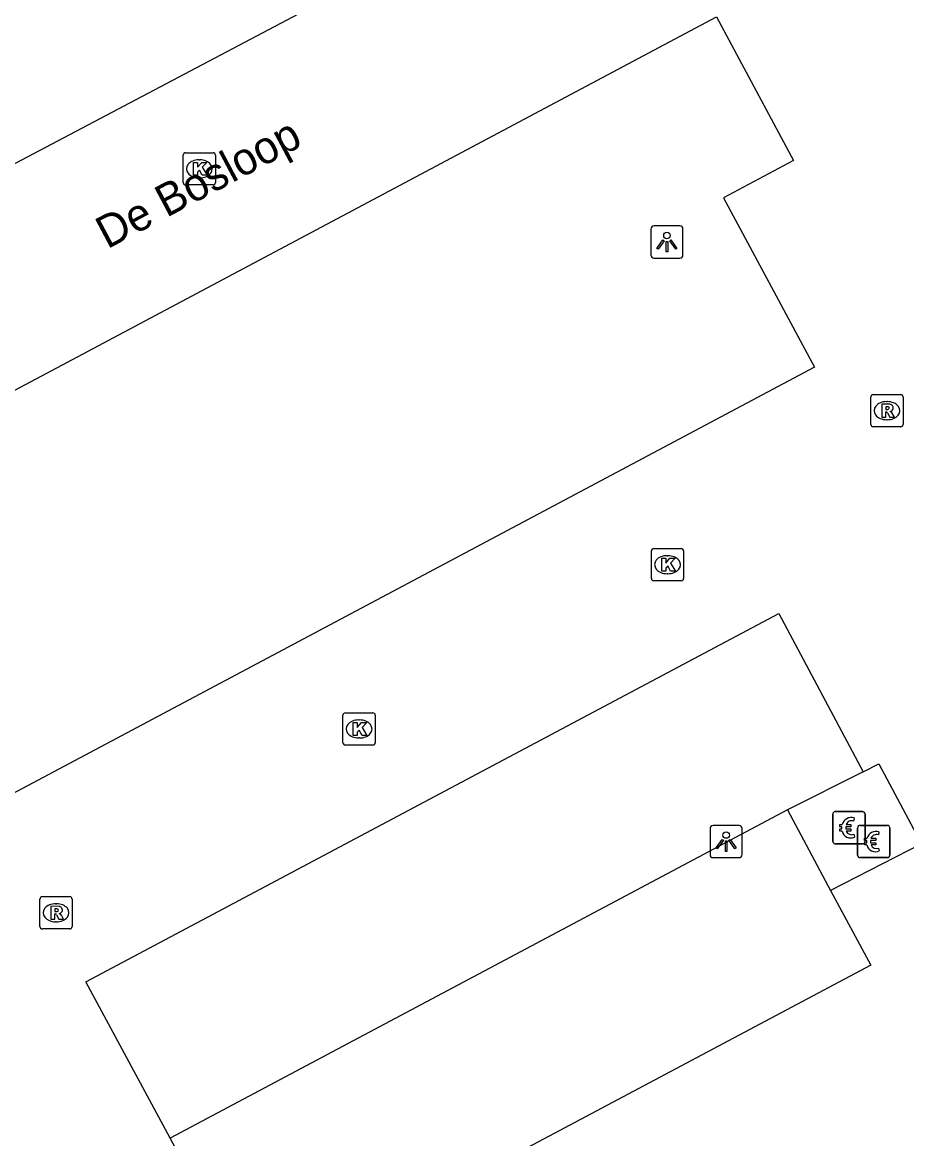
# Model space of a CAD drawing. Extents: x 161087 to 161922, y 382574 to 383873.
# Drawn here: x 161621.88 to 161649.31, y 383345.19 to 383379.81 of the extents above; entities that cross this region are included whole.
import ezdxf

# ---------------------------------------------------------------- set-up
doc = ezdxf.new("R2010")
doc.units = 0
for name, color, linetype in [('IMGEO_Betaalautomaat', 7, 'Continuous'), ('IMGEO_Kolk', 7, 'Continuous'), ('IMGEO_Lichtpunt', 7, 'Continuous'), ('IMGEO_Openbare_ruimte_label', 7, 'Continuous'), ('IMGEO_Parkeervlak_open', 7, 'Continuous'), ('IMGEO_Rijbaan_lokaal_open', 7, 'Continuous'), ('IMGEO_Rioolput', 7, 'Continuous')]:
    doc.layers.add(name, color=color, linetype=linetype)

msp = doc.modelspace()

# ---------------------------------------------------------------- linework, layer by layer
at = {"layer": 'IMGEO_Betaalautomaat'}
for p, q in [((161647.02, 383354.409), (161647.02, 383355.25)), ((161647.02, 383355.25), (161647.02, 383354.409)), ((161647.095, 383355.333), (161647.936, 383355.333)), ((161647.936, 383355.333), (161647.095, 383355.333)), ((161648.019, 383355.259), (161648.019, 383354.418)), ((161648.019, 383354.418), (161648.019, 383355.259)), ((161647.303, 383354.797), (161647.303, 383354.865)), ((161647.424, 383354.865), (161647.424, 383354.797)), ((161647.682, 383355.138), (161647.665, 383355.038)), ((161647.789, 383353.981), (161647.789, 383354.822)), ((161647.789, 383354.822), (161647.789, 383353.981)), ((161647.864, 383354.905), (161648.705, 383354.905)), ((161648.705, 383354.905), (161647.864, 383354.905)), ((161648.788, 383354.831), (161648.788, 383353.99)), ((161648.788, 383353.99), (161648.788, 383354.831)), ((161647.669, 383354.632), (161647.691, 383354.545)), ((161648.451, 383354.71), (161648.434, 383354.61)), ((161647.945, 383354.334), (161647.104, 383354.334)), ((161647.104, 383354.334), (161647.945, 383354.334)), ((161648.072, 383354.369), (161648.072, 383354.437)), ((161648.193, 383354.437), (161648.193, 383354.369)), ((161648.438, 383354.204), (161648.46, 383354.117)), ((161648.714, 383353.906), (161647.873, 383353.906)), ((161647.873, 383353.906), (161648.714, 383353.906))]:
    msp.add_line(p, q, dxfattribs=at)
for points in [[(161647.303, 383354.865), (161647.234, 383354.865), (161647.234, 383354.934), (161647.313, 383354.934)], [(161647.435, 383354.934), (161647.582, 383354.934), (161647.582, 383354.865), (161647.424, 383354.865)], [(161647.308, 383354.728), (161647.234, 383354.728), (161647.234, 383354.797), (161647.303, 383354.797)], [(161647.424, 383354.797), (161647.582, 383354.797), (161647.582, 383354.728), (161647.438, 383354.728)], [(161648.072, 383354.437), (161648.003, 383354.437), (161648.003, 383354.506), (161648.082, 383354.506)], [(161648.204, 383354.506), (161648.351, 383354.506), (161648.351, 383354.437), (161648.193, 383354.437)], [(161648.077, 383354.3), (161648.003, 383354.3), (161648.003, 383354.369), (161648.072, 383354.369)], [(161648.193, 383354.369), (161648.351, 383354.369), (161648.351, 383354.3), (161648.207, 383354.3)]]:
    msp.add_lwpolyline(points, dxfattribs=at)
for centre, radius, start, end in [((161647.098, 383355.256), 0.0779, 92.4484, 184.2845), ((161647.098, 383355.256), 0.0779, 92.4484, 184.2845), ((161647.596, 383354.858), 0.293, 73.014, 165.0139), ((161647.942, 383355.256), 0.0779, 2.4484, 94.2845), ((161647.942, 383355.256), 0.0779, 2.4484, 94.2845), ((161647.602, 383354.871), 0.179, 69.3236, 159.5683), ((161647.867, 383354.828), 0.0779, 92.4484, 184.2845), ((161647.867, 383354.828), 0.0779, 92.4484, 184.2845), ((161648.711, 383354.828), 0.0779, 2.4484, 94.2845), ((161648.711, 383354.828), 0.0779, 2.4484, 94.2845), ((161647.569, 383354.783), 0.267, 191.8096, 297.0389), ((161647.602, 383354.798), 0.179, 202.7625, 291.8693), ((161648.365, 383354.43), 0.293, 73.014, 165.0139), ((161648.371, 383354.443), 0.179, 69.3236, 159.5683), ((161647.098, 383354.412), 0.0779, 182.4484, 274.2845), ((161647.098, 383354.412), 0.0779, 182.4484, 274.2845), ((161647.942, 383354.412), 0.0779, 272.4484, 4.2845), ((161647.942, 383354.412), 0.0779, 272.4484, 4.2845), ((161648.338, 383354.355), 0.267, 191.8096, 297.0389), ((161648.371, 383354.37), 0.179, 202.7625, 291.8693), ((161647.867, 383353.984), 0.0779, 182.4484, 274.2845), ((161647.867, 383353.984), 0.0779, 182.4484, 274.2845), ((161648.711, 383353.984), 0.0779, 272.4484, 4.2845), ((161648.711, 383353.984), 0.0779, 272.4484, 4.2845)]:
    msp.add_arc(centre, radius, start, end, dxfattribs=at)
at = {"layer": 'IMGEO_Kolk'}
for p, q in [((161626.867, 383374.841), (161626.867, 383375.693)), ((161626.942, 383375.767), (161627.794, 383375.767)), ((161627.868, 383375.693), (161627.868, 383374.841)), ((161627.355, 383375.547), (161627.38, 383375.547)), ((161627.378, 383374.987), (161627.353, 383374.987)), ((161627.794, 383374.767), (161626.942, 383374.767)), ((161641.466, 383363.491), (161642.318, 383363.491)), ((161641.391, 383362.565), (161641.391, 383363.417)), ((161641.879, 383363.271), (161641.904, 383363.271)), ((161642.392, 383363.417), (161642.392, 383362.565)), ((161642.318, 383362.491), (161641.466, 383362.491)), ((161641.902, 383362.711), (161641.877, 383362.711)), ((161631.823, 383357.471), (161631.823, 383358.323)), ((161631.898, 383358.397), (161632.75, 383358.397)), ((161632.824, 383358.323), (161632.824, 383357.471)), ((161632.311, 383358.177), (161632.336, 383358.177)), ((161632.334, 383357.617), (161632.309, 383357.617)), ((161632.75, 383357.397), (161631.898, 383357.397))]:
    msp.add_line(p, q, dxfattribs=at)
for points in [[(161626.867, 383374.841), (161626.867, 383375.693)], [(161626.942, 383375.767), (161627.794, 383375.767)], [(161627.868, 383375.693), (161627.868, 383374.841)], [(161627.188, 383375.467), (161627.311, 383375.467), (161627.311, 383375.316), (161627.441, 383375.467), (161627.605, 383375.467), (161627.459, 383375.316), (161627.612, 383375.067), (161627.46, 383375.067), (161627.375, 383375.231), (161627.311, 383375.164), (161627.311, 383375.067), (161627.188, 383375.067), (161627.188, 383375.467)], [(161627.794, 383374.767), (161626.942, 383374.767)], [(161641.466, 383363.491), (161642.318, 383363.491)], [(161641.391, 383362.565), (161641.391, 383363.417)], [(161641.712, 383363.191), (161641.835, 383363.191), (161641.835, 383363.04), (161641.965, 383363.191), (161642.129, 383363.191), (161641.983, 383363.04), (161642.136, 383362.791), (161641.984, 383362.791), (161641.899, 383362.955), (161641.835, 383362.888), (161641.835, 383362.791), (161641.712, 383362.791), (161641.712, 383363.191)], [(161642.392, 383363.417), (161642.392, 383362.565)], [(161642.318, 383362.491), (161641.466, 383362.491)], [(161631.823, 383357.471), (161631.823, 383358.323)], [(161631.898, 383358.397), (161632.75, 383358.397)], [(161632.824, 383358.323), (161632.824, 383357.471)], [(161632.144, 383358.097), (161632.267, 383358.097), (161632.267, 383357.946), (161632.397, 383358.097), (161632.561, 383358.097), (161632.415, 383357.946), (161632.568, 383357.697), (161632.416, 383357.697), (161632.331, 383357.861), (161632.267, 383357.794), (161632.267, 383357.697), (161632.144, 383357.697), (161632.144, 383358.097)], [(161632.75, 383357.397), (161631.898, 383357.397)]]:
    msp.add_lwpolyline(points, dxfattribs=at)
for centre, start, end in [((161626.944, 383375.691), 91.552, 178.448), ((161626.944, 383375.691), 91.552, 178.448), ((161627.792, 383375.691), 1.552, 88.448), ((161627.792, 383375.691), 1.552, 88.448), ((161626.944, 383374.843), 181.552, 268.448), ((161626.944, 383374.843), 181.552, 268.448), ((161627.792, 383374.843), 271.552, 358.448), ((161627.792, 383374.843), 271.552, 358.448), ((161641.468, 383363.415), 91.552, 178.448), ((161641.468, 383363.415), 91.552, 178.448), ((161642.316, 383363.415), 1.552, 88.448), ((161642.316, 383363.415), 1.552, 88.448), ((161641.468, 383362.567), 181.552, 268.448), ((161641.468, 383362.567), 181.552, 268.448), ((161642.316, 383362.567), 271.552, 358.448), ((161642.316, 383362.567), 271.552, 358.448), ((161631.9, 383358.321), 91.552, 178.448), ((161631.9, 383358.321), 91.552, 178.448), ((161632.748, 383358.321), 1.552, 88.448), ((161632.748, 383358.321), 1.552, 88.448), ((161631.9, 383357.473), 181.552, 268.448), ((161631.9, 383357.473), 181.552, 268.448), ((161632.748, 383357.473), 271.552, 358.448), ((161632.748, 383357.473), 271.552, 358.448)]:
    msp.add_arc(centre, 0.0765, start, end, dxfattribs=at)
for centre, major_axis, ratio, start_param, end_param in [((161627.354, 383375.267), (-0.387, 0.002), 0.722429, 4.712389, 7.853982), ((161627.379, 383375.267), (-0.39, 0.002), 0.717154, 1.570796, 4.712389), ((161641.878, 383362.991), (-0.387, 0.002), 0.722429, 4.712389, 7.853982), ((161641.903, 383362.991), (-0.39, 0.002), 0.717154, 1.570796, 4.712389), ((161632.31, 383357.897), (-0.387, 0.002), 0.722429, 4.712389, 7.853982), ((161632.335, 383357.897), (-0.39, 0.002), 0.717154, 1.570796, 4.712389)]:
    msp.add_ellipse(centre, major_axis=major_axis, ratio=ratio, start_param=start_param, end_param=end_param, dxfattribs=at)
at = {"layer": 'IMGEO_Lichtpunt'}
for p, q in [((161642.276, 383373.496), (161641.468, 383373.496)), ((161642.276, 383373.496), (161641.468, 383373.496)), ((161641.374, 383373.401), (161641.374, 383372.594)), ((161641.374, 383373.401), (161641.374, 383372.594)), ((161642.37, 383372.594), (161642.37, 383373.401)), ((161642.37, 383372.594), (161642.37, 383373.401)), ((161641.468, 383372.5), (161642.276, 383372.5)), ((161641.468, 383372.5), (161642.276, 383372.5)), ((161643.212, 383354.808), (161643.212, 383354.001)), ((161643.212, 383354.808), (161643.212, 383354.001)), ((161644.114, 383354.903), (161643.306, 383354.903)), ((161644.114, 383354.903), (161643.306, 383354.903)), ((161644.208, 383354.001), (161644.208, 383354.808)), ((161644.208, 383354.001), (161644.208, 383354.808)), ((161643.306, 383353.907), (161644.114, 383353.907)), ((161643.306, 383353.907), (161644.114, 383353.907))]:
    msp.add_line(p, q, dxfattribs=at)
for points in [[(161641.748, 383373.065), (161641.787, 383373.037), (161641.599, 383372.775), (161641.561, 383372.802), (161641.748, 383373.065)], [(161641.85, 383373.017), (161641.897, 383373.017), (161641.897, 383372.695), (161641.85, 383372.695), (161641.85, 383373.017)], [(161641.96, 383373.037), (161641.998, 383373.064), (161642.185, 383372.802), (161642.146, 383372.774), (161641.96, 383373.037)], [(161643.586, 383354.472), (161643.625, 383354.444), (161643.437, 383354.182), (161643.399, 383354.209), (161643.586, 383354.472)], [(161643.798, 383354.444), (161643.836, 383354.471), (161644.023, 383354.209), (161643.984, 383354.181), (161643.798, 383354.444)], [(161643.688, 383354.424), (161643.735, 383354.424), (161643.735, 383354.102), (161643.688, 383354.102), (161643.688, 383354.424)]]:
    msp.add_lwpolyline(points, dxfattribs=at)
for centre in [(161641.873, 383373.199), (161643.711, 383354.606)]:
    msp.add_circle(centre, 0.0994, dxfattribs=at)
for centre, start, end in [((161641.468, 383373.401), 90, 180), ((161641.468, 383373.401), 90, 180), ((161642.276, 383373.401), 0, 90), ((161642.276, 383373.401), 0, 90), ((161641.468, 383372.594), 180, 270), ((161641.468, 383372.594), 180, 270), ((161642.276, 383372.594), 270, 0), ((161642.276, 383372.594), 270, 360), ((161643.306, 383354.808), 90, 180), ((161643.306, 383354.808), 90, 180), ((161644.114, 383354.808), 0, 90), ((161644.114, 383354.808), 0, 90), ((161643.306, 383354.001), 180, 270), ((161643.306, 383354.001), 180, 270), ((161644.114, 383354.001), 270, 0), ((161644.114, 383354.001), 270, 360)]:
    msp.add_arc(centre, 0.0946, start, end, dxfattribs=at)
at = {"layer": 'IMGEO_Parkeervlak_open'}
for points in [[(161647.956, 383356.571), (161645.618, 383355.385)], [(161645.618, 383355.385), (161626.462, 383345.203)], [(161645.618, 383355.385), (161646.947, 383352.886)]]:
    msp.add_lwpolyline(points, dxfattribs=at)
at = {"layer": 'IMGEO_Rijbaan_lokaal_open'}
for points in [[(161643.253, 383392.332), (161643.788, 383385.296), (161638.685, 383384.43), (161613.039, 383370.893), (161610.299, 383375.929)], [(161621.051, 383355.613), (161615.842, 383365.327), (161643.407, 383379.978), (161645.803, 383375.524), (161643.626, 383374.367), (161646.452, 383369.113), (161621.051, 383355.613)], [(161626.462, 383345.203), (161623.845, 383350.053), (161645.345, 383361.48), (161647.956, 383356.571)], [(161647.956, 383356.571), (161648.446, 383356.82), (161649.769, 383354.33), (161646.947, 383352.886)], [(161646.947, 383352.886), (161648.2, 383350.571), (161629.043, 383340.389), (161626.462, 383345.203)]]:
    msp.add_lwpolyline(points, dxfattribs=at)
at = {"layer": 'IMGEO_Rioolput'}
for p, q in [((161648.199, 383367.342), (161648.199, 383368.194)), ((161648.274, 383368.268), (161649.126, 383368.268)), ((161648.687, 383368.048), (161648.712, 383368.048)), ((161649.2, 383368.194), (161649.2, 383367.342)), ((161649.126, 383367.268), (161648.274, 383367.268)), ((161648.71, 383367.488), (161648.685, 383367.488)), ((161622.423, 383351.771), (161622.423, 383352.623)), ((161622.498, 383352.697), (161623.35, 383352.697)), ((161622.911, 383352.477), (161622.936, 383352.477)), ((161623.424, 383352.623), (161623.424, 383351.771)), ((161623.35, 383351.697), (161622.498, 383351.697)), ((161622.934, 383351.917), (161622.909, 383351.917))]:
    msp.add_line(p, q, dxfattribs=at)
for points in [[(161648.199, 383367.342), (161648.199, 383368.194)], [(161648.274, 383368.268), (161649.126, 383368.268)], [(161648.788, 383367.966), (161648.536, 383367.968), (161648.536, 383367.568)], [(161649.2, 383368.194), (161649.2, 383367.342)], [(161648.536, 383367.568), (161648.66, 383367.568), (161648.66, 383367.73), (161648.671, 383367.73)], [(161648.714, 383367.887), (161648.66, 383367.887), (161648.66, 383367.806)], [(161648.66, 383367.806), (161648.712, 383367.806)], [(161648.718, 383367.701), (161648.789, 383367.568), (161648.929, 383367.568), (161648.864, 383367.694)], [(161649.126, 383367.268), (161648.274, 383367.268)], [(161622.423, 383351.771), (161622.423, 383352.623)], [(161622.498, 383352.697), (161623.35, 383352.697)], [(161623.012, 383352.395), (161622.76, 383352.397), (161622.76, 383351.997)], [(161623.424, 383352.623), (161623.424, 383351.771)], [(161622.76, 383351.997), (161622.884, 383351.997), (161622.884, 383352.159), (161622.895, 383352.159)], [(161622.938, 383352.316), (161622.884, 383352.316), (161622.884, 383352.235)], [(161622.884, 383352.235), (161622.936, 383352.235)], [(161622.942, 383352.13), (161623.013, 383351.997), (161623.153, 383351.997), (161623.088, 383352.123)], [(161623.35, 383351.697), (161622.498, 383351.697)]]:
    msp.add_lwpolyline(points, dxfattribs=at)
for centre, radius, start, end in [((161648.276, 383368.192), 0.0765, 91.552, 178.448), ((161648.276, 383368.192), 0.0765, 91.552, 178.448), ((161648.787, 383367.856), 0.109, 350.3612, 89.416), ((161649.124, 383368.192), 0.0765, 1.552, 88.448), ((161649.124, 383368.192), 0.0765, 1.552, 88.448), ((161648.67, 383367.677), 0.0533, 26.0293, 88.6989), ((161648.696, 383367.995), 0.19, 274.7715, 282.9687), ((161648.72, 383367.791), 0.0964, 77.0061, 93.1865), ((161648.734, 383367.848), 0.0378, 276.6634, 79.6772), ((161648.785, 383367.856), 0.112, 277.5842, 350.9817), ((161648.769, 383367.641), 0.108, 29.5134, 73.7905), ((161648.276, 383367.344), 0.0765, 181.552, 268.448), ((161648.276, 383367.344), 0.0765, 181.552, 268.448), ((161649.124, 383367.344), 0.0765, 271.552, 358.448), ((161649.124, 383367.344), 0.0765, 271.552, 358.448), ((161622.5, 383352.621), 0.0765, 91.552, 178.448), ((161622.5, 383352.621), 0.0765, 91.552, 178.448), ((161623.011, 383352.285), 0.109, 350.3612, 89.416), ((161623.348, 383352.621), 0.0765, 1.552, 88.448), ((161623.348, 383352.621), 0.0765, 1.552, 88.448), ((161622.894, 383352.106), 0.0533, 26.0293, 88.6989), ((161622.92, 383352.424), 0.19, 274.7715, 282.9687), ((161622.944, 383352.22), 0.0964, 77.0061, 93.1865), ((161622.958, 383352.277), 0.0378, 276.6634, 79.6772), ((161623.009, 383352.285), 0.112, 277.5842, 350.9817), ((161622.993, 383352.07), 0.108, 29.5134, 73.7905), ((161622.5, 383351.773), 0.0765, 181.552, 268.448), ((161622.5, 383351.773), 0.0765, 181.552, 268.448), ((161623.348, 383351.773), 0.0765, 271.552, 358.448), ((161623.348, 383351.773), 0.0765, 271.552, 358.448)]:
    msp.add_arc(centre, radius, start, end, dxfattribs=at)
for centre, major_axis, ratio, start_param, end_param in [((161648.686, 383367.768), (-0.387, 0.002), 0.722429, 4.712389, 7.853982), ((161648.711, 383367.768), (-0.39, 0.002), 0.717154, 1.570796, 4.712389), ((161622.91, 383352.197), (-0.387, 0.002), 0.722429, 4.712389, 7.853982), ((161622.935, 383352.197), (-0.39, 0.002), 0.717154, 1.570796, 4.712389)]:
    msp.add_ellipse(centre, major_axis=major_axis, ratio=ratio, start_param=start_param, end_param=end_param, dxfattribs=at)

# ---------------------------------------------------------------- texts
at = {"layer": 'IMGEO_Openbare_ruimte_label'}
msp.add_text('De Bosloop', height=1, rotation=27.9747, dxfattribs=at).set_placement((161624.511, 383372.767))

doc.saveas('drawing.dxf')
